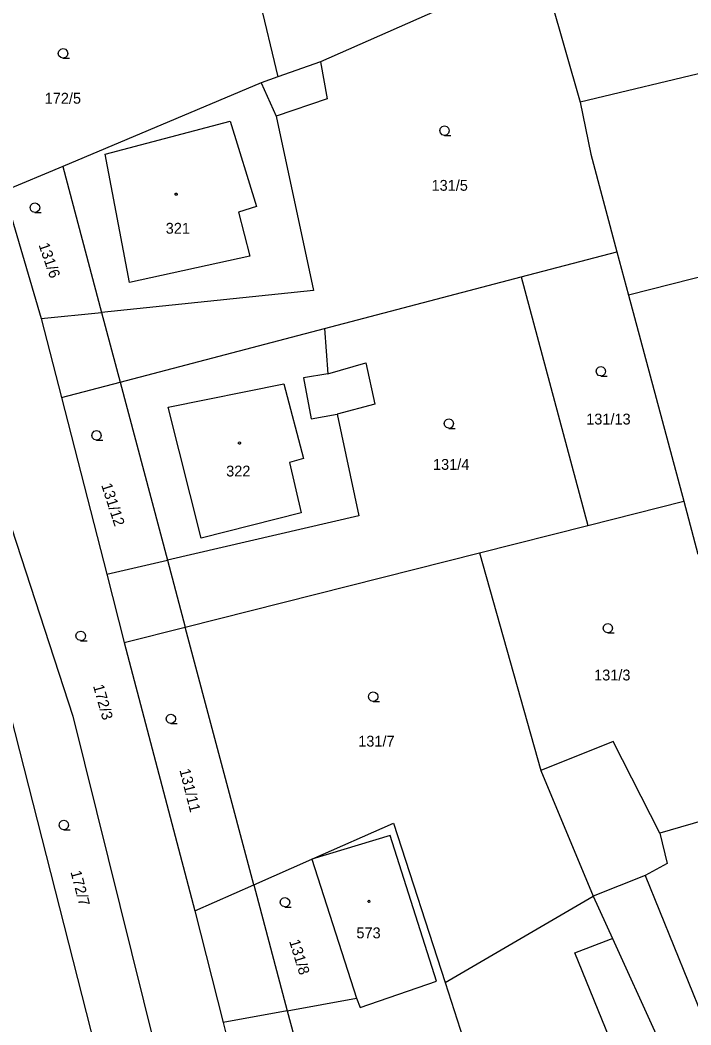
# Model space of a CAD drawing. Extents: x -757994 to -755874, y -1047691 to -1046119.
# Drawn here: x -756422.1 to -756369.6, y -1046731.4 to -1046652.7 of the extents above; entities that cross this region are included whole.
import ezdxf

# ---------------------------------------------------------------- set-up
doc = ezdxf.new("R2010")
doc.units = 0
doc.layers.add('katastrální mapa', color=7, linetype='Continuous')

msp = doc.modelspace()

# ---------------------------------------------------------------- linework, layer by layer
at = {"layer": 'katastrální mapa'}
for p, q in [((-756408.58, -1046629.28), (-756401.9, -1046657.18)), ((-756381.33, -1046648.38), (-756398.57, -1046655.98)), ((-756381.33, -1046648.38), (-756378.25, -1046659.16)), ((-756360.6, -1046654.89), (-756378.25, -1046659.16)), ((-756398.57, -1046655.98), (-756401.9, -1046657.18)), ((-756398.57, -1046655.98), (-756398.03, -1046658.9)), ((-756401.9, -1046657.18), (-756403.2, -1046657.65)), ((-756403.2, -1046657.65), (-756418.73, -1046664.18)), ((-756403.2, -1046657.65), (-756402.04, -1046660.25)), ((-756398.03, -1046658.9), (-756402.04, -1046660.25)), ((-756378.25, -1046659.16), (-756377.42, -1046663.22)), ((-756415.4, -1046663.22), (-756405.62, -1046660.63)), ((-756405.62, -1046660.63), (-756403.56, -1046667.33)), ((-756402.04, -1046660.25), (-756399.12, -1046673.89)), ((-756413.51, -1046673.28), (-756415.4, -1046663.22)), ((-756377.42, -1046663.22), (-756375.37, -1046670.87)), ((-756418.73, -1046664.18), (-756423.34, -1046666.12)), ((-756418.73, -1046664.18), (-756415.7, -1046675.61)), ((-756423.34, -1046666.12), (-756420.41, -1046676.09)), ((-756403.56, -1046667.33), (-756404.99, -1046667.76)), ((-756404.99, -1046667.76), (-756404.08, -1046671.22)), ((-756382.87, -1046672.84), (-756375.37, -1046670.87)), ((-756375.37, -1046670.87), (-756374.46, -1046674.27)), ((-756404.08, -1046671.22), (-756413.51, -1046673.28)), ((-756362.86, -1046671.31), (-756374.46, -1046674.27)), ((-756429.08, -1046673.06), (-756417.94, -1046707.22)), ((-756398.24, -1046676.88), (-756382.87, -1046672.84)), ((-756382.87, -1046672.84), (-756377.65, -1046692.29)), ((-756409.77, -1046758.27), (-756431.27, -1046673.98)), ((-756399.12, -1046673.89), (-756415.7, -1046675.61)), ((-756374.46, -1046674.27), (-756370.14, -1046690.39)), ((-756420.41, -1046676.09), (-756415.7, -1046675.61)), ((-756415.7, -1046675.61), (-756414.24, -1046681.07)), ((-756420.41, -1046676.09), (-756418.83, -1046682.28)), ((-756414.24, -1046681.07), (-756398.24, -1046676.88)), ((-756398.24, -1046676.88), (-756398, -1046680.41)), ((-756398, -1046680.41), (-756395.02, -1046679.55)), ((-756395.02, -1046679.55), (-756394.3, -1046682.8)), ((-756418.83, -1046682.28), (-756414.24, -1046681.07)), ((-756414.24, -1046681.07), (-756410.54, -1046695.02)), ((-756398, -1046680.41), (-756399.9, -1046680.74)), ((-756399.9, -1046680.74), (-756399.3, -1046683.94)), ((-756410.47, -1046683.04), (-756401.42, -1046681.2)), ((-756401.42, -1046681.2), (-756399.9, -1046687.06)), ((-756418.83, -1046682.28), (-756415.29, -1046696.12)), ((-756407.89, -1046693.3), (-756410.47, -1046683.04)), ((-756394.3, -1046682.8), (-756397.27, -1046683.58)), ((-756399.3, -1046683.94), (-756397.27, -1046683.58)), ((-756397.27, -1046683.58), (-756395.57, -1046691.54)), ((-756399.9, -1046687.06), (-756401, -1046687.36)), ((-756401, -1046687.36), (-756400.08, -1046691.3)), ((-756377.65, -1046692.29), (-756370.14, -1046690.39)), ((-756370.14, -1046690.39), (-756369.03, -1046694.55)), ((-756400.08, -1046691.3), (-756407.89, -1046693.3)), ((-756395.57, -1046691.54), (-756410.54, -1046695.02)), ((-756386.13, -1046694.43), (-756377.65, -1046692.29)), ((-756409.15, -1046700.25), (-756386.13, -1046694.43)), ((-756386.13, -1046694.43), (-756381.33, -1046711.49)), ((-756415.29, -1046696.12), (-756410.54, -1046695.02)), ((-756410.54, -1046695.02), (-756409.15, -1046700.25)), ((-756415.29, -1046696.12), (-756413.93, -1046701.46)), ((-756413.93, -1046701.46), (-756409.15, -1046700.25)), ((-756403.78, -1046720.44), (-756409.15, -1046700.25)), ((-756413.93, -1046701.46), (-756408.39, -1046722.47)), ((-756417.94, -1046707.22), (-756405.66, -1046756.66)), ((-756375.66, -1046709.2), (-756381.33, -1046711.49)), ((-756372.02, -1046716.4), (-756375.66, -1046709.2)), ((-756381.33, -1046711.49), (-756377.22, -1046721.32)), ((-756367.29, -1046715.01), (-756372.02, -1046716.4)), ((-756399.24, -1046718.43), (-756392.84, -1046715.6)), ((-756392.84, -1046715.6), (-756388.81, -1046728.09)), ((-756393.11, -1046716.57), (-756399.24, -1046718.43)), ((-756389.49, -1046727.97), (-756393.11, -1046716.57)), ((-756372.02, -1046716.4), (-756371.45, -1046718.75)), ((-756403.78, -1046720.44), (-756399.24, -1046718.43)), ((-756399.24, -1046718.43), (-756395.74, -1046729.3)), ((-756371.45, -1046718.75), (-756373.15, -1046719.69)), ((-756373.15, -1046719.69), (-756377.22, -1046721.32)), ((-756373.15, -1046719.69), (-756368.67, -1046730.78)), ((-756408.39, -1046722.47), (-756403.78, -1046720.44)), ((-756403.78, -1046720.44), (-756401.17, -1046730.29)), ((-756388.81, -1046728.09), (-756377.22, -1046721.32)), ((-756377.22, -1046721.32), (-756375.72, -1046724.63)), ((-756408.39, -1046722.47), (-756406.18, -1046731.2)), ((-756378.66, -1046725.75), (-756375.87, -1046724.69)), ((-756375.87, -1046724.69), (-756375.72, -1046724.63)), ((-756375.72, -1046724.63), (-756372.3, -1046732.15)), ((-756375.36, -1046733.9), (-756378.66, -1046725.75)), ((-756395.47, -1046730.04), (-756389.49, -1046727.97)), ((-756388.81, -1046728.09), (-756386.73, -1046734.55)), ((-756401.17, -1046730.29), (-756395.74, -1046729.3)), ((-756395.74, -1046729.3), (-756395.47, -1046730.04)), ((-756401.17, -1046730.29), (-756406.18, -1046731.2)), ((-756401.17, -1046730.29), (-756395.75, -1046750.68)), ((-756406.18, -1046731.2), (-756401.78, -1046748.56))]:
    msp.add_line(p, q, dxfattribs=at)
for points in [[(-756418.7, -1046655.7), (-756418.89, -1046655.65), (-756419.025, -1046655.515), (-756419.075, -1046655.33), (-756419.025, -1046655.145), (-756418.89, -1046655.01), (-756418.705, -1046654.96), (-756418.52, -1046655.01), (-756418.385, -1046655.145), (-756418.335, -1046655.335), (-756418.385, -1046655.525), (-756418.52, -1046655.66), (-756418.71, -1046655.71), (-756418.21, -1046655.71)], [(-756388.86, -1046661.75), (-756389.05, -1046661.7), (-756389.185, -1046661.565), (-756389.235, -1046661.38), (-756389.185, -1046661.195), (-756389.05, -1046661.06), (-756388.865, -1046661.01), (-756388.68, -1046661.06), (-756388.545, -1046661.195), (-756388.495, -1046661.385), (-756388.545, -1046661.575), (-756388.68, -1046661.71), (-756388.87, -1046661.76), (-756388.37, -1046661.76)], [(-756420.9, -1046667.78), (-756421.09, -1046667.73), (-756421.225, -1046667.595), (-756421.275, -1046667.41), (-756421.225, -1046667.225), (-756421.09, -1046667.09), (-756420.905, -1046667.04), (-756420.72, -1046667.09), (-756420.585, -1046667.225), (-756420.535, -1046667.415), (-756420.585, -1046667.605), (-756420.72, -1046667.74), (-756420.91, -1046667.79), (-756420.41, -1046667.79)], [(-756376.62, -1046680.59), (-756376.81, -1046680.54), (-756376.945, -1046680.405), (-756376.995, -1046680.22), (-756376.945, -1046680.035), (-756376.81, -1046679.9), (-756376.625, -1046679.85), (-756376.44, -1046679.9), (-756376.305, -1046680.035), (-756376.255, -1046680.225), (-756376.305, -1046680.415), (-756376.44, -1046680.55), (-756376.63, -1046680.6), (-756376.13, -1046680.6)], [(-756388.52, -1046684.68), (-756388.71, -1046684.63), (-756388.845, -1046684.495), (-756388.895, -1046684.31), (-756388.845, -1046684.125), (-756388.71, -1046683.99), (-756388.525, -1046683.94), (-756388.34, -1046683.99), (-756388.205, -1046684.125), (-756388.155, -1046684.315), (-756388.205, -1046684.505), (-756388.34, -1046684.64), (-756388.53, -1046684.69), (-756388.03, -1046684.69)], [(-756416.08, -1046685.61), (-756416.27, -1046685.56), (-756416.405, -1046685.425), (-756416.455, -1046685.24), (-756416.405, -1046685.055), (-756416.27, -1046684.92), (-756416.085, -1046684.87), (-756415.9, -1046684.92), (-756415.765, -1046685.055), (-756415.715, -1046685.245), (-756415.765, -1046685.435), (-756415.9, -1046685.57), (-756416.09, -1046685.62), (-756415.59, -1046685.62)], [(-756376.08, -1046700.7), (-756376.27, -1046700.65), (-756376.405, -1046700.515), (-756376.455, -1046700.33), (-756376.405, -1046700.145), (-756376.27, -1046700.01), (-756376.085, -1046699.96), (-756375.9, -1046700.01), (-756375.765, -1046700.145), (-756375.715, -1046700.335), (-756375.765, -1046700.525), (-756375.9, -1046700.66), (-756376.09, -1046700.71), (-756375.59, -1046700.71)], [(-756417.32, -1046701.31), (-756417.51, -1046701.26), (-756417.645, -1046701.125), (-756417.695, -1046700.94), (-756417.645, -1046700.755), (-756417.51, -1046700.62), (-756417.325, -1046700.57), (-756417.14, -1046700.62), (-756417.005, -1046700.755), (-756416.955, -1046700.945), (-756417.005, -1046701.135), (-756417.14, -1046701.27), (-756417.33, -1046701.32), (-756416.83, -1046701.32)], [(-756394.43, -1046706.07), (-756394.62, -1046706.02), (-756394.755, -1046705.885), (-756394.805, -1046705.7), (-756394.755, -1046705.515), (-756394.62, -1046705.38), (-756394.435, -1046705.33), (-756394.25, -1046705.38), (-756394.115, -1046705.515), (-756394.065, -1046705.705), (-756394.115, -1046705.895), (-756394.25, -1046706.03), (-756394.44, -1046706.08), (-756393.94, -1046706.08)], [(-756410.26, -1046707.8), (-756410.45, -1046707.75), (-756410.585, -1046707.615), (-756410.635, -1046707.43), (-756410.585, -1046707.245), (-756410.45, -1046707.11), (-756410.265, -1046707.06), (-756410.08, -1046707.11), (-756409.945, -1046707.245), (-756409.895, -1046707.435), (-756409.945, -1046707.625), (-756410.08, -1046707.76), (-756410.27, -1046707.81), (-756409.77, -1046707.81)], [(-756418.64, -1046716.12), (-756418.83, -1046716.07), (-756418.965, -1046715.935), (-756419.015, -1046715.75), (-756418.965, -1046715.565), (-756418.83, -1046715.43), (-756418.645, -1046715.38), (-756418.46, -1046715.43), (-756418.325, -1046715.565), (-756418.275, -1046715.755), (-756418.325, -1046715.945), (-756418.46, -1046716.08), (-756418.65, -1046716.13), (-756418.15, -1046716.13)], [(-756401.34, -1046722.16), (-756401.53, -1046722.11), (-756401.665, -1046721.975), (-756401.715, -1046721.79), (-756401.665, -1046721.605), (-756401.53, -1046721.47), (-756401.345, -1046721.42), (-756401.16, -1046721.47), (-756401.025, -1046721.605), (-756400.975, -1046721.795), (-756401.025, -1046721.985), (-756401.16, -1046722.12), (-756401.35, -1046722.17), (-756400.85, -1046722.17)]]:
    msp.add_lwpolyline(points, dxfattribs=at)
for points in [[(-756409.85, -1046666.275), (-756409.8, -1046666.285), (-756409.775, -1046666.33), (-756409.765, -1046666.36), (-756409.775, -1046666.405), (-756409.815, -1046666.44), (-756409.85, -1046666.445), (-756409.895, -1046666.43), (-756409.925, -1046666.4), (-756409.935, -1046666.36), (-756409.925, -1046666.315), (-756409.885, -1046666.28)], [(-756404.91, -1046685.755), (-756404.86, -1046685.765), (-756404.835, -1046685.81), (-756404.825, -1046685.84), (-756404.835, -1046685.885), (-756404.875, -1046685.92), (-756404.91, -1046685.925), (-756404.955, -1046685.91), (-756404.985, -1046685.88), (-756404.995, -1046685.84), (-756404.985, -1046685.795), (-756404.945, -1046685.76)], [(-756394.77, -1046721.645), (-756394.72, -1046721.655), (-756394.695, -1046721.7), (-756394.685, -1046721.73), (-756394.695, -1046721.775), (-756394.735, -1046721.81), (-756394.77, -1046721.815), (-756394.815, -1046721.8), (-756394.845, -1046721.77), (-756394.855, -1046721.73), (-756394.845, -1046721.685), (-756394.805, -1046721.65)]]:
    msp.add_lwpolyline(points, close=True, dxfattribs=at)

# ---------------------------------------------------------------- texts
for s, p in [('172/5', (-756420.143, -1046659.27)), ('131/5', (-756389.876, -1046666.09)), ('321', (-756410.673, -1046669.45)), ('131/13', (-756377.776, -1046684.39)), ('131/4', (-756389.762, -1046687.94)), ('322', (-756405.944, -1046688.46)), ('131/3', (-756377.156, -1046704.43)), ('131/7', (-756395.612, -1046709.61)), ('573', (-756395.754, -1046724.62))]:
    msp.add_text(s, height=0.85, dxfattribs=at).set_placement(p)
for s, rotation, p in [('131/6', 289.1718, (-756420.634, -1046670.326)), ('131/12', 287.91129, (-756415.728, -1046689.129)), ('172/3', 285.73405, (-756416.367, -1046704.859)), ('131/11', 284.24436, (-756409.607, -1046711.445)), ('172/7', 284.70273, (-756418.131, -1046719.421)), ('131/8', 287.05186, (-756401.027, -1046724.84))]:
    msp.add_text(s, height=0.85, rotation=rotation, dxfattribs=at).set_placement(p)

doc.saveas('drawing.dxf')
